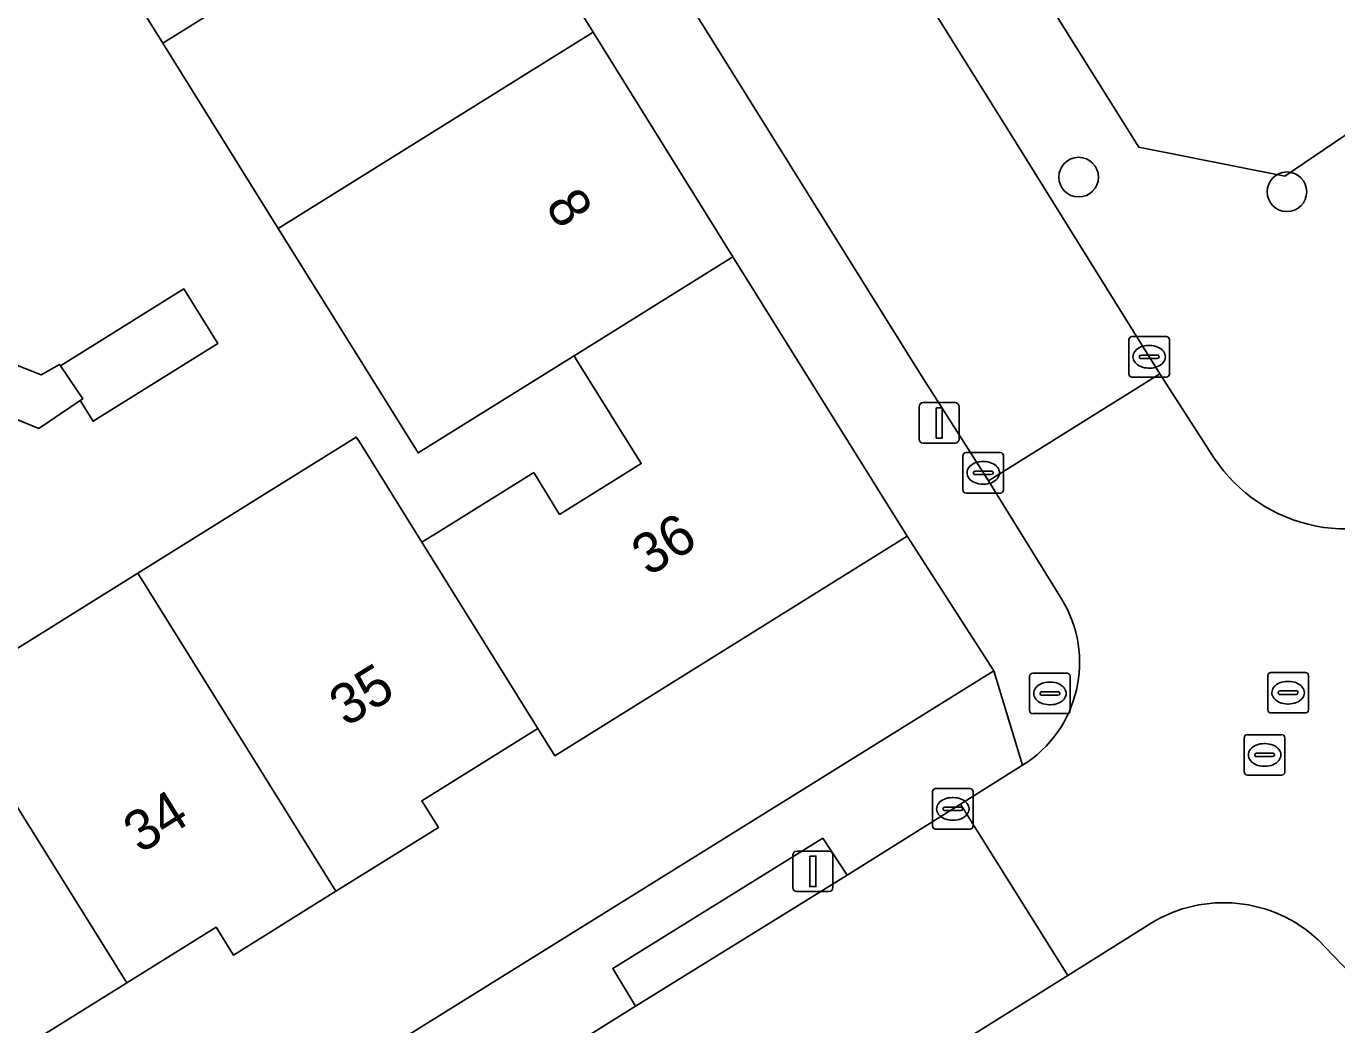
# Model space of a CAD drawing. Extents: x 159664 to 160323, y 385312 to 386115.
# Drawn here: x 160029.84 to 160062.21, y 385524.69 to 385549.35 of the extents above; entities that cross this region are included whole.
import ezdxf

# ---------------------------------------------------------------- set-up
doc = ezdxf.new("R2010")
doc.units = 0
for name, color, linetype in [('IMGEO_Boom', 7, 'Continuous'), ('IMGEO_Brandkraan', 7, 'Continuous'), ('IMGEO_Erf', 7, 'Continuous'), ('IMGEO_Kolk', 7, 'Continuous'), ('IMGEO_Lichtmast', 7, 'Continuous'), ('IMGEO_Pand', 7, 'Continuous'), ('IMGEO_Pand_nummerreeks', 7, 'Continuous'), ('IMGEO_Rijbaan_lokaal_open', 7, 'Continuous'), ('IMGEO_Rioolput', 7, 'Continuous'), ('IMGEO_Voetpad_open', 7, 'Continuous')]:
    doc.layers.add(name, color=color, linetype=linetype)

msp = doc.modelspace()

# ---------------------------------------------------------------- linework, layer by layer
at = {"layer": 'IMGEO_Boom'}
for centre in [(160055.83, 385545.627), (160060.974, 385545.264)]:
    msp.add_circle(centre, 0.489, dxfattribs=at)
at = {"layer": 'IMGEO_Brandkraan'}
for p, q in [((160054.695, 385533.377), (160055.547, 385533.377)), ((160054.62, 385532.451), (160054.62, 385533.303)), ((160055.108, 385533.157), (160055.133, 385533.157)), ((160055.621, 385533.303), (160055.621, 385532.451)), ((160054.879, 385532.871), (160054.879, 385532.883)), ((160055.317, 385532.834), (160054.919, 385532.834)), ((160054.922, 385532.92), (160055.32, 385532.92)), ((160055.363, 385532.883), (160055.363, 385532.871)), ((160055.547, 385532.377), (160054.695, 385532.377)), ((160055.131, 385532.597), (160055.106, 385532.597))]:
    msp.add_line(p, q, dxfattribs=at)
for points in [[(160054.695, 385533.377), (160055.547, 385533.377)], [(160054.62, 385532.451), (160054.62, 385533.303)], [(160055.621, 385533.303), (160055.621, 385532.451)], [(160055.547, 385532.377), (160054.695, 385532.377)]]:
    msp.add_lwpolyline(points, dxfattribs=at)
for centre, radius, start, end in [((160054.697, 385533.301), 0.0765, 91.552, 178.448), ((160054.697, 385533.301), 0.0765, 91.552, 178.448), ((160055.545, 385533.301), 0.0765, 1.552, 88.448), ((160055.545, 385533.301), 0.0765, 1.552, 88.448), ((160054.919, 385532.88), 0.0403, 85.8775, 175.7526), ((160054.916, 385532.87), 0.0366, 178.938, 274.7102), ((160055.32, 385532.877), 0.043, 264.8664, 352.4533), ((160055.324, 385532.882), 0.0386, 1.7309, 96.639), ((160054.697, 385532.453), 0.0765, 181.552, 268.448), ((160054.697, 385532.453), 0.0765, 181.552, 268.448), ((160055.545, 385532.453), 0.0765, 271.552, 358.448), ((160055.545, 385532.453), 0.0765, 271.552, 358.448)]:
    msp.add_arc(centre, radius, start, end, dxfattribs=at)
for centre, major_axis, ratio, start_param, end_param in [((160055.107, 385532.877), (-0.387, 0.002), 0.722429, 4.712389, 7.853982), ((160055.132, 385532.877), (-0.39, 0.002), 0.717154, 1.570796, 4.712389)]:
    msp.add_ellipse(centre, major_axis=major_axis, ratio=ratio, start_param=start_param, end_param=end_param, dxfattribs=at)
at = {"layer": 'IMGEO_Erf'}
for points in [[(160064.959, 385578.961), (160055.905, 385573.241), (160044.854, 385566.259), (160057.315, 385546.366), (160060.924, 385545.652), (160067.311, 385549.981)], [(160027.858, 385532.894), (160032.596, 385535.846), (160035.697, 385537.777), (160037.992, 385539.206), (160038.068, 385539.086), (160039.041, 385537.523), (160039.611, 385536.609), (160040.011, 385536.858), (160042.373, 385538.329), (160043.014, 385537.299), (160045.027, 385538.553), (160043.54, 385540.94), (160043.457, 385541.073), (160043.37, 385541.213), (160043.329, 385541.188), (160039.516, 385538.816), (160036.063, 385544.36), (160033.212, 385548.937), (160030.28, 385553.644), (160027.309, 385558.415)], [(160023.636, 385543.345), (160030.207, 385540.743), (160030.661, 385541), (160030.685, 385540.964), (160033.737, 385542.866), (160034.576, 385541.519), (160031.493, 385539.599), (160031.174, 385540.112), (160030.152, 385539.418), (160026.131, 385541.071)], [(160000, 385500.022), (160053.732, 385533.435), (160051.594, 385536.758), (160042.893, 385531.339), (160042.474, 385532.012), (160039.609, 385530.227), (160040.019, 385529.569), (160037.488, 385527.993), (160034.957, 385526.416), (160034.53, 385527.103), (160032.325, 385525.73), (160030.119, 385524.355)]]:
    msp.add_lwpolyline(points, dxfattribs=at)
at = {"layer": 'IMGEO_Kolk'}
for p, q in [((160057.072, 385540.764), (160057.072, 385541.616)), ((160057.147, 385541.69), (160057.999, 385541.69)), ((160057.56, 385541.47), (160057.585, 385541.47)), ((160058.073, 385541.616), (160058.073, 385540.764)), ((160057.331, 385541.184), (160057.331, 385541.196)), ((160057.769, 385541.147), (160057.371, 385541.147)), ((160057.374, 385541.233), (160057.772, 385541.233)), ((160057.815, 385541.196), (160057.815, 385541.184)), ((160057.583, 385540.91), (160057.558, 385540.91)), ((160057.999, 385540.69), (160057.147, 385540.69)), ((160053.049, 385538.824), (160053.901, 385538.824)), ((160052.974, 385537.898), (160052.974, 385538.75)), ((160053.462, 385538.604), (160053.487, 385538.604)), ((160053.975, 385538.75), (160053.975, 385537.898)), ((160053.233, 385538.318), (160053.233, 385538.33)), ((160053.671, 385538.281), (160053.273, 385538.281)), ((160053.276, 385538.367), (160053.674, 385538.367)), ((160053.717, 385538.33), (160053.717, 385538.318)), ((160053.485, 385538.044), (160053.46, 385538.044)), ((160053.901, 385537.824), (160053.049, 385537.824)), ((160052.222, 385529.599), (160052.222, 385530.451)), ((160052.297, 385530.525), (160053.149, 385530.525)), ((160053.223, 385530.451), (160053.223, 385529.599)), ((160052.71, 385530.305), (160052.735, 385530.305)), ((160052.481, 385530.019), (160052.481, 385530.031)), ((160052.919, 385529.982), (160052.521, 385529.982)), ((160052.524, 385530.068), (160052.922, 385530.068)), ((160052.965, 385530.031), (160052.965, 385530.019)), ((160053.149, 385529.525), (160052.297, 385529.525)), ((160052.733, 385529.745), (160052.708, 385529.745))]:
    msp.add_line(p, q, dxfattribs=at)
for points in [[(160057.072, 385540.764), (160057.072, 385541.616)], [(160057.147, 385541.69), (160057.999, 385541.69)], [(160058.073, 385541.616), (160058.073, 385540.764)], [(160057.999, 385540.69), (160057.147, 385540.69)], [(160053.049, 385538.824), (160053.901, 385538.824)], [(160052.974, 385537.898), (160052.974, 385538.75)], [(160053.975, 385538.75), (160053.975, 385537.898)], [(160053.901, 385537.824), (160053.049, 385537.824)], [(160052.222, 385529.599), (160052.222, 385530.451)], [(160052.297, 385530.525), (160053.149, 385530.525)], [(160053.223, 385530.451), (160053.223, 385529.599)], [(160053.149, 385529.525), (160052.297, 385529.525)]]:
    msp.add_lwpolyline(points, dxfattribs=at)
for centre, radius, start, end in [((160057.149, 385541.614), 0.0765, 91.552, 178.448), ((160057.149, 385541.614), 0.0765, 91.552, 178.448), ((160057.997, 385541.614), 0.0765, 1.552, 88.448), ((160057.997, 385541.614), 0.0765, 1.552, 88.448), ((160057.371, 385541.193), 0.0403, 85.8775, 175.7526), ((160057.368, 385541.183), 0.0366, 178.938, 274.7102), ((160057.772, 385541.19), 0.043, 264.8664, 352.4533), ((160057.776, 385541.195), 0.0386, 1.7309, 96.639), ((160057.149, 385540.766), 0.0765, 181.552, 268.448), ((160057.149, 385540.766), 0.0765, 181.552, 268.448), ((160057.997, 385540.766), 0.0765, 271.552, 358.448), ((160057.997, 385540.766), 0.0765, 271.552, 358.448), ((160053.051, 385538.748), 0.0765, 91.552, 178.448), ((160053.051, 385538.748), 0.0765, 91.552, 178.448), ((160053.899, 385538.748), 0.0765, 1.552, 88.448), ((160053.899, 385538.748), 0.0765, 1.552, 88.448), ((160053.273, 385538.327), 0.0403, 85.8775, 175.7526), ((160053.27, 385538.317), 0.0366, 178.938, 274.7102), ((160053.674, 385538.324), 0.043, 264.8664, 352.4533), ((160053.678, 385538.329), 0.0386, 1.7309, 96.639), ((160053.051, 385537.9), 0.0765, 181.552, 268.448), ((160053.051, 385537.9), 0.0765, 181.552, 268.448), ((160053.899, 385537.9), 0.0765, 271.552, 358.448), ((160053.899, 385537.9), 0.0765, 271.552, 358.448), ((160052.299, 385530.449), 0.0765, 91.552, 178.448), ((160052.299, 385530.449), 0.0765, 91.552, 178.448), ((160053.147, 385530.449), 0.0765, 1.552, 88.448), ((160053.147, 385530.449), 0.0765, 1.552, 88.448), ((160052.521, 385530.028), 0.0403, 85.8775, 175.7526), ((160052.518, 385530.018), 0.0366, 178.938, 274.7102), ((160052.922, 385530.025), 0.043, 264.8664, 352.4533), ((160052.926, 385530.03), 0.0386, 1.7309, 96.639), ((160052.299, 385529.601), 0.0765, 181.552, 268.448), ((160052.299, 385529.601), 0.0765, 181.552, 268.448), ((160053.147, 385529.601), 0.0765, 271.552, 358.448), ((160053.147, 385529.601), 0.0765, 271.552, 358.448)]:
    msp.add_arc(centre, radius, start, end, dxfattribs=at)
for centre, major_axis, ratio, start_param, end_param in [((160057.559, 385541.19), (-0.387, 0.002), 0.722429, 4.712389, 7.853982), ((160057.584, 385541.19), (-0.39, 0.002), 0.717154, 1.570796, 4.712389), ((160053.461, 385538.324), (-0.387, 0.002), 0.722429, 4.712389, 7.853982), ((160053.486, 385538.324), (-0.39, 0.002), 0.717154, 1.570796, 4.712389), ((160052.709, 385530.025), (-0.387, 0.002), 0.722429, 4.712389, 7.853982), ((160052.734, 385530.025), (-0.39, 0.002), 0.717154, 1.570796, 4.712389)]:
    msp.add_ellipse(centre, major_axis=major_axis, ratio=ratio, start_param=start_param, end_param=end_param, dxfattribs=at)
at = {"layer": 'IMGEO_Lichtmast'}
for p, q in [((160051.889, 385539.157), (160051.889, 385539.957)), ((160051.889, 385539.957), (160051.889, 385539.157)), ((160051.989, 385540.057), (160052.779, 385540.057)), ((160052.779, 385540.057), (160051.989, 385540.057)), ((160052.879, 385539.957), (160052.879, 385539.157)), ((160052.879, 385539.157), (160052.879, 385539.957)), ((160052.779, 385539.057), (160051.989, 385539.057)), ((160051.989, 385539.057), (160052.779, 385539.057)), ((160048.772, 385528.083), (160048.772, 385528.883)), ((160048.772, 385528.883), (160048.772, 385528.083)), ((160048.872, 385528.983), (160049.662, 385528.983)), ((160049.662, 385528.983), (160048.872, 385528.983)), ((160049.762, 385528.883), (160049.762, 385528.083)), ((160049.762, 385528.083), (160049.762, 385528.883)), ((160049.662, 385527.983), (160048.872, 385527.983)), ((160048.872, 385527.983), (160049.662, 385527.983))]:
    msp.add_line(p, q, dxfattribs=at)
for points in [[(160052.309, 385539.932), (160052.459, 385539.932), (160052.459, 385539.182), (160052.309, 385539.182), (160052.309, 385539.932)], [(160049.192, 385528.858), (160049.342, 385528.858), (160049.342, 385528.108), (160049.192, 385528.108), (160049.192, 385528.858)]]:
    msp.add_lwpolyline(points, dxfattribs=at)
for centre, start, end in [((160051.989, 385539.957), 90, 180), ((160051.989, 385539.957), 90, 180), ((160052.779, 385539.957), 0, 90), ((160052.779, 385539.957), 360, 90), ((160051.989, 385539.157), 180, 270), ((160051.989, 385539.157), 180, 270), ((160052.779, 385539.157), 270, 0), ((160052.779, 385539.157), 270, 0), ((160048.872, 385528.883), 90, 180), ((160048.872, 385528.883), 90, 180), ((160049.662, 385528.883), 0, 90), ((160049.662, 385528.883), 360, 90), ((160048.872, 385528.083), 180, 270), ((160048.872, 385528.083), 180, 270), ((160049.662, 385528.083), 270, 0), ((160049.662, 385528.083), 270, 0)]:
    msp.add_arc(centre, 0.1, start, end, dxfattribs=at)
at = {"layer": 'IMGEO_Pand'}
for points in [[(160038.059, 385558.489), (160030.28, 385553.644), (160033.212, 385548.937), (160040.991, 385553.782)], [(160040.991, 385553.782), (160033.212, 385548.937), (160036.063, 385544.36), (160043.841, 385549.205)], [(160047.294, 385543.662), (160043.841, 385549.205), (160036.063, 385544.36), (160039.516, 385538.816), (160043.329, 385541.188), (160043.37, 385541.213)], [(160047.294, 385543.662), (160043.37, 385541.213), (160043.457, 385541.073), (160043.54, 385540.94), (160045.027, 385538.553), (160043.014, 385537.299), (160042.373, 385538.329), (160040.011, 385536.858), (160039.611, 385536.609), (160042.474, 385532.012), (160042.893, 385531.339), (160051.594, 385536.758)], [(160030.685, 385540.964), (160031.236, 385540.154), (160031.174, 385540.112), (160031.493, 385539.599), (160034.576, 385541.519), (160033.737, 385542.866)], [(160039.611, 385536.609), (160039.041, 385537.523), (160038.068, 385539.086), (160037.992, 385539.206), (160035.697, 385537.777), (160032.596, 385535.846), (160037.488, 385527.993), (160040.019, 385529.569), (160039.609, 385530.227), (160042.474, 385532.012)], [(160032.325, 385525.73), (160034.53, 385527.103), (160034.957, 385526.416), (160037.488, 385527.993), (160032.596, 385535.846), (160027.858, 385532.894)], [(160023.148, 385529.961), (160028.04, 385522.101), (160030.549, 385523.664), (160030.119, 385524.355), (160032.325, 385525.73), (160027.858, 385532.894), (160026.332, 385535.341), (160024.377, 385534.121), (160025.902, 385531.676)]]:
    msp.add_lwpolyline(points, close=True, dxfattribs=at)
at = {"layer": 'IMGEO_Rijbaan_lokaal_open'}
for points in [[(160042.133, 385565.934), (160040.122, 385569.139), (160035.309, 385576.808), (160032.656, 385581.05), (160028.398, 385578.432), (160031.12, 385574.121), (160051.907, 385540.783), (160053.601, 385538.126), (160057.837, 385540.766), (160054.085, 385546.799)], [(160050.118, 385528.392), (160044.889, 385525.15), (160022.924, 385511.421), (160025.502, 385507.11), (160041.008, 385516.825), (160042.28, 385517.631), (160053.613, 385524.691), (160055.564, 385525.915), (160052.915, 385530.146)]]:
    msp.add_lwpolyline(points, close=True, dxfattribs=at)
for points in [[(160059.073, 385538.853), (160057.837, 385540.766), (160053.601, 385538.126), (160055.407, 385535.216)], [(160054.445, 385531.102), (160052.915, 385530.146), (160055.564, 385525.915), (160057.618, 385527.204)], [(160061.749, 385526.789), (160071.436, 385516.688)]]:
    msp.add_lwpolyline(points, dxfattribs=at)
for centre, radius, start, end in [((160062.448, 385540.869), 3.932, 210.8487, 301.283), ((160052.862, 385533.642), 2.992, 301.9331, 31.7443), ((160059.41, 385524.277), 3.432, 47.0461, 121.4805)]:
    msp.add_arc(centre, radius, start, end, dxfattribs=at)
at = {"layer": 'IMGEO_Rioolput'}
for p, q in [((160060.502, 385532.469), (160060.502, 385533.321)), ((160060.577, 385533.395), (160061.429, 385533.395)), ((160061.503, 385533.321), (160061.503, 385532.469)), ((160060.99, 385533.175), (160061.015, 385533.175)), ((160060.761, 385532.889), (160060.761, 385532.901)), ((160061.199, 385532.852), (160060.801, 385532.852)), ((160060.804, 385532.938), (160061.202, 385532.938)), ((160061.245, 385532.901), (160061.245, 385532.889)), ((160061.429, 385532.395), (160060.577, 385532.395)), ((160061.013, 385532.615), (160060.988, 385532.615)), ((160059.922, 385530.932), (160059.922, 385531.784)), ((160059.997, 385531.858), (160060.849, 385531.858)), ((160060.923, 385531.784), (160060.923, 385530.932)), ((160060.224, 385531.401), (160060.622, 385531.401)), ((160060.41, 385531.638), (160060.435, 385531.638)), ((160060.181, 385531.352), (160060.181, 385531.364)), ((160060.619, 385531.315), (160060.221, 385531.315)), ((160060.433, 385531.078), (160060.408, 385531.078)), ((160060.665, 385531.364), (160060.665, 385531.352)), ((160060.849, 385530.858), (160059.997, 385530.858))]:
    msp.add_line(p, q, dxfattribs=at)
for points in [[(160060.502, 385532.469), (160060.502, 385533.321)], [(160060.577, 385533.395), (160061.429, 385533.395)], [(160061.503, 385533.321), (160061.503, 385532.469)], [(160061.429, 385532.395), (160060.577, 385532.395)], [(160059.922, 385530.932), (160059.922, 385531.784)], [(160059.997, 385531.858), (160060.849, 385531.858)], [(160060.923, 385531.784), (160060.923, 385530.932)], [(160060.849, 385530.858), (160059.997, 385530.858)]]:
    msp.add_lwpolyline(points, dxfattribs=at)
for centre, radius, start, end in [((160060.579, 385533.319), 0.0765, 91.552, 178.448), ((160060.579, 385533.319), 0.0765, 91.552, 178.448), ((160061.427, 385533.319), 0.0765, 1.552, 88.448), ((160061.427, 385533.319), 0.0765, 1.552, 88.448), ((160060.801, 385532.898), 0.0403, 85.8775, 175.7526), ((160060.798, 385532.888), 0.0366, 178.938, 274.7102), ((160061.202, 385532.895), 0.043, 264.8664, 352.4533), ((160061.206, 385532.9), 0.0386, 1.7309, 96.639), ((160060.579, 385532.471), 0.0765, 181.552, 268.448), ((160060.579, 385532.471), 0.0765, 181.552, 268.448), ((160061.427, 385532.471), 0.0765, 271.552, 358.448), ((160061.427, 385532.471), 0.0765, 271.552, 358.448), ((160059.999, 385531.782), 0.0765, 91.552, 178.448), ((160059.999, 385531.782), 0.0765, 91.552, 178.448), ((160060.847, 385531.782), 0.0765, 1.552, 88.448), ((160060.847, 385531.782), 0.0765, 1.552, 88.448), ((160060.221, 385531.361), 0.0403, 85.8775, 175.7526), ((160060.626, 385531.363), 0.0386, 1.7309, 96.639), ((160060.218, 385531.351), 0.0366, 178.938, 274.7102), ((160060.622, 385531.358), 0.043, 264.8664, 352.4533), ((160059.999, 385530.934), 0.0765, 181.552, 268.448), ((160059.999, 385530.934), 0.0765, 181.552, 268.448), ((160060.847, 385530.934), 0.0765, 271.552, 358.448), ((160060.847, 385530.934), 0.0765, 271.552, 358.448)]:
    msp.add_arc(centre, radius, start, end, dxfattribs=at)
for centre, major_axis, ratio, start_param, end_param in [((160060.989, 385532.895), (-0.387, 0.002), 0.722429, 4.712389, 7.853982), ((160061.014, 385532.895), (-0.39, 0.002), 0.717154, 1.570796, 4.712389), ((160060.409, 385531.358), (-0.387, 0.002), 0.722429, 4.712389, 7.853982), ((160060.434, 385531.358), (-0.39, 0.002), 0.717154, 1.570796, 4.712389)]:
    msp.add_ellipse(centre, major_axis=major_axis, ratio=ratio, start_param=start_param, end_param=end_param, dxfattribs=at)
at = {"layer": 'IMGEO_Voetpad_open'}
for points in [[(160034.566, 385582.74), (160032.447, 385581.389), (160032.656, 385581.05), (160035.309, 385576.808), (160040.122, 385569.139), (160040.545, 385569.404), (160042.553, 385566.194), (160042.133, 385565.934), (160054.085, 385546.799), (160057.837, 385540.766), (160059.073, 385538.853)], [(160072.357, 385554.515), (160067.311, 385549.981), (160060.924, 385545.652), (160057.315, 385546.366), (160044.854, 385566.259), (160044.173, 385567.346), (160040.804, 385572.724), (160034.566, 385582.74)], [(160031.12, 385574.121), (160028.398, 385578.432), (160028.067, 385578.956), (160026.036, 385577.685), (160033.814, 385565.236), (160035.088, 385563.259), (160038.059, 385558.489), (160040.991, 385553.782), (160043.841, 385549.205), (160047.294, 385543.662), (160051.594, 385536.758), (160053.732, 385533.435), (160054.445, 385531.102)], [(160055.407, 385535.216), (160053.601, 385538.126), (160051.907, 385540.783), (160031.12, 385574.121)], [(160026.131, 385541.071), (160030.152, 385539.418), (160031.174, 385540.112), (160031.236, 385540.154), (160030.685, 385540.964), (160030.661, 385541), (160030.207, 385540.743), (160023.636, 385543.345)], [(160057.618, 385527.204), (160055.564, 385525.915), (160053.613, 385524.691)], [(160071.436, 385516.688), (160061.749, 385526.789)]]:
    msp.add_lwpolyline(points, dxfattribs=at)
for points in [[(160044.889, 385525.15), (160044.326, 385526.087), (160049.515, 385529.3), (160050.118, 385528.392), (160052.915, 385530.146), (160054.445, 385531.102), (160053.732, 385533.435), (160000, 385500.022), (159984.417, 385490.391), (159986.593, 385489.674), (159989.006, 385490.171), (160019.873, 385509.513), (160022.924, 385511.421)], [(160050.118, 385528.392), (160049.515, 385529.3), (160044.326, 385526.087), (160044.889, 385525.15)]]:
    msp.add_lwpolyline(points, close=True, dxfattribs=at)
for centre, radius, start, end in [((160062.448, 385540.869), 3.932, 210.8487, 301.283), ((160052.862, 385533.642), 2.992, 301.9331, 31.7443), ((160059.41, 385524.277), 3.432, 47.0461, 121.4805)]:
    msp.add_arc(centre, radius, start, end, dxfattribs=at)

# ---------------------------------------------------------------- texts
at = {"layer": 'IMGEO_Pand_nummerreeks'}
for s, rotation, p in [('8', 301.9193, (160042.64, 385544.93)), ('36', 31.9137, (160045.209, 385535.75)), ('35', 31.9252, (160037.742, 385532.033)), ('34', 31.9224, (160032.658, 385528.906))]:
    msp.add_text(s, height=1, rotation=rotation, dxfattribs=at).set_placement(p)

doc.saveas('drawing.dxf')
